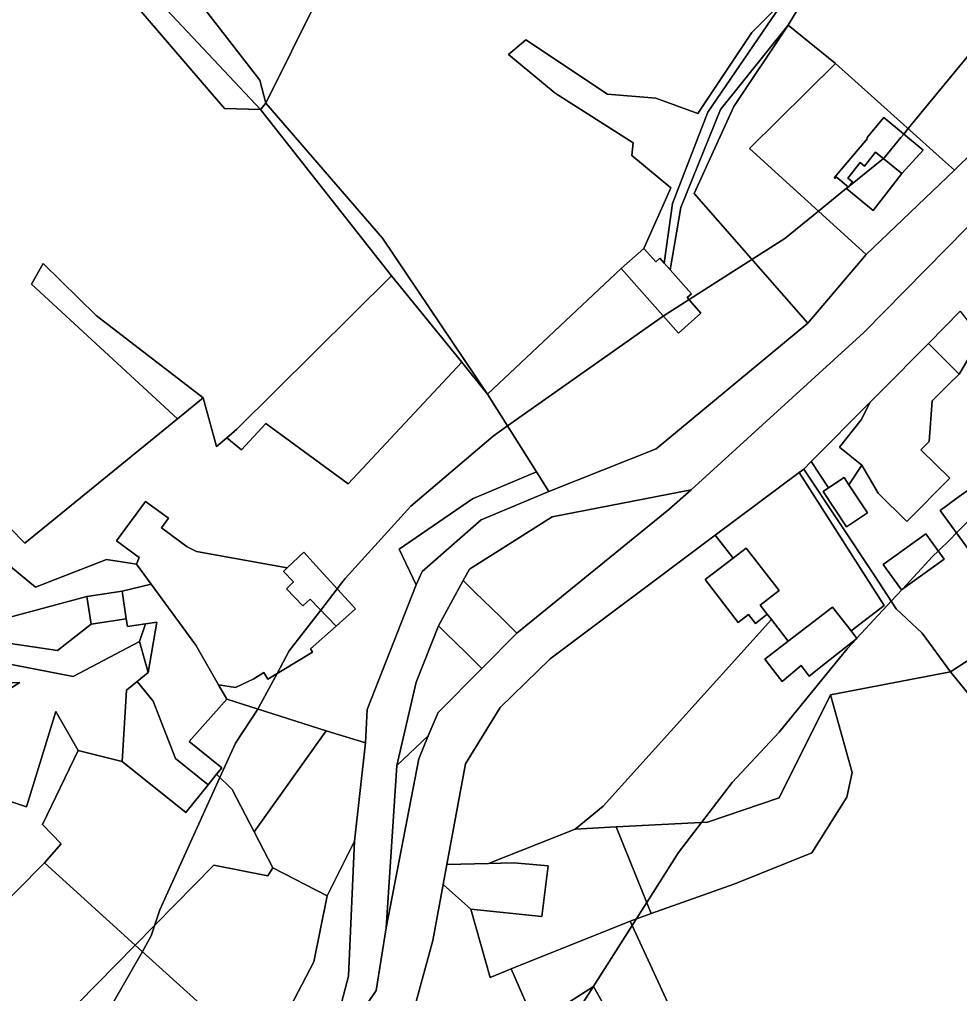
# Model space of a CAD drawing. Extents: x -477304 to -465429, y -1159113 to -1149210.
# Drawn here: x -471678.4 to -471496.1, y -1155268.8 to -1155080.1 of the extents above; entities that cross this region are included whole.
import ezdxf

# ---------------------------------------------------------------- set-up
doc = ezdxf.new("R2010")
doc.units = 0
for name, color, linetype in [('BPEJ_s', 7, 'Continuous'), ('orna_s', 7, 'Continuous'), ('ostatni_s', 7, 'Continuous'), ('trav_porost_s', 7, 'Continuous'), ('voda_s', 7, 'Continuous'), ('zahrada_s', 7, 'Continuous')]:
    doc.layers.add(name, color=color, linetype=linetype)

msp = doc.modelspace()

# ---------------------------------------------------------------- linework, layer by layer
at = {"layer": 'BPEJ_s'}
for points in [[(-471661.52, -1155272.97), (-471654.53, -1155260.69), (-471652.81, -1155257.68), (-471652.1, -1155255.55), (-471651.11, -1155252.58), (-471639.49, -1155226.97), (-471636.45, -1155220.28), (-471632.14, -1155213.71), (-471631.99, -1155213.48), (-471628.38, -1155206.78), (-471626.04, -1155202.43), (-471619.94, -1155194.54), (-471616.75, -1155190.4), (-471615.89, -1155189.3), (-471615.2, -1155188.41), (-471602.45, -1155174.38), (-471586.52, -1155160.79), (-471583.73, -1155158.82), (-471553.54, -1155137.53), (-471553.37, -1155137.41), (-471548.54, -1155134.34), (-471536.35, -1155126.58), (-471530, -1155122.54), (-471523.47, -1155117.23), (-471517.68, -1155112.52), (-471517.56, -1155112.43), (-471510.87, -1155106.99), (-471510.66, -1155106.82), (-471507.48, -1155102.95), (-471506.93, -1155102.28), (-471506.05, -1155101.22), (-471490.9, -1155082.81)], [(-471490.9, -1155082.81), (-471506.05, -1155101.22), (-471506.93, -1155102.28), (-471507.48, -1155102.95), (-471510.66, -1155106.82), (-471510.87, -1155106.99), (-471517.56, -1155112.43), (-471517.68, -1155112.52), (-471523.47, -1155117.23), (-471530, -1155122.54), (-471536.35, -1155126.58), (-471548.54, -1155134.34), (-471553.37, -1155137.41), (-471553.54, -1155137.53), (-471583.73, -1155158.82), (-471586.52, -1155160.79), (-471602.45, -1155174.38), (-471615.2, -1155188.41), (-471615.89, -1155189.3), (-471616.75, -1155190.4), (-471619.94, -1155194.54), (-471626.04, -1155202.43), (-471628.38, -1155206.78), (-471631.99, -1155213.48), (-471632.14, -1155213.71), (-471636.45, -1155220.28), (-471639.49, -1155226.97), (-471651.11, -1155252.58), (-471652.1, -1155255.55), (-471652.81, -1155257.68), (-471654.53, -1155260.69), (-471661.52, -1155272.97)], [(-471491.9, -1155174.81), (-471496.69, -1155179.56), (-471497.95, -1155180.82), (-471500.21, -1155183.07), (-471501.32, -1155184.16), (-471507.19, -1155190.49), (-471509.35, -1155192.81), (-471516.01, -1155199.98), (-471516.05, -1155200.03), (-471516.11, -1155200.1), (-471517.89, -1155202.01), (-471519.4, -1155203.86), (-471531.06, -1155218.16), (-471540.2, -1155227.93), (-471546.15, -1155235.7), (-471550.61, -1155241.53), (-471556.75, -1155251.18), (-471557.33, -1155252.09), (-471558.8, -1155254.39), (-471559.6, -1155255.66), (-471567.15, -1155267.52), (-471577.38, -1155283.6)], [(-471577.38, -1155283.6), (-471567.15, -1155267.52), (-471559.6, -1155255.66), (-471558.8, -1155254.39), (-471557.33, -1155252.09), (-471556.75, -1155251.18), (-471550.61, -1155241.53), (-471546.15, -1155235.7), (-471540.2, -1155227.93), (-471531.06, -1155218.16), (-471519.4, -1155203.86), (-471517.89, -1155202.01), (-471516.11, -1155200.1), (-471516.05, -1155200.03), (-471516.01, -1155199.98), (-471509.35, -1155192.81), (-471507.19, -1155190.49), (-471501.32, -1155184.16), (-471500.21, -1155183.07), (-471497.95, -1155180.82), (-471496.69, -1155179.56), (-471491.9, -1155174.81)]]:
    msp.add_lwpolyline(points, dxfattribs=at)
at = {"layer": 'orna_s'}
for points in [[(-471497.07, -1155109.28), (-471499.41, -1155107.17), (-471520.16, -1155088.58), (-471529.31, -1155081.19), (-471524.8, -1155073.64), (-471469.18, -1155069.83), (-471460.8, -1155073.61)], [(-471529.31, -1155081.19), (-471520.16, -1155088.58), (-471536.84, -1155105.07), (-471514.24, -1155125.64), (-471525.51, -1155138.95), (-471547.57, -1155113.79), (-471539.89, -1155096.91)], [(-471499.41, -1155107.17), (-471497.07, -1155109.28), (-471514.24, -1155125.64), (-471536.84, -1155105.07), (-471520.16, -1155088.58)], [(-471520.4, -1155110.77), (-471520.29, -1155110.88), (-471520.01, -1155110.55), (-471517.65, -1155112.54), (-471517.97, -1155112.91), (-471512.86, -1155117.09), (-471507.3, -1155109.91), (-471503.15, -1155105.42), (-471510.77, -1155099.08), (-471514.07, -1155103.01), (-471513.95, -1155103.11)], [(-471655.92, -1155259.43), (-471631.26, -1155281.73), (-471632.49, -1155284.07), (-471635.82, -1155283.93), (-471635.96, -1155285.91), (-471654.38, -1155280.12), (-471674.43, -1155278.24)]]:
    msp.add_lwpolyline(points, close=True, dxfattribs=at)
at = {"layer": 'ostatni_s'}
for points in [[(-471561.75, -1155008.43), (-471545.44, -1155006.46), (-471533.63, -1155031.81), (-471523.65, -1155056.02), (-471524.8, -1155073.64), (-471529.31, -1155081.19), (-471542.42, -1155097.53), (-471550.15, -1155116.52), (-471552.18, -1155128.6), (-471553.35, -1155127.28), (-471551.77, -1155115.7), (-471544.91, -1155098.03), (-471529.96, -1155076.12), (-471528.72, -1155071.6), (-471525.6, -1155055.98), (-471532.28, -1155045.22), (-471537.56, -1155036.71), (-471540.31, -1155037.49), (-471544.13, -1155028.94), (-471556.91, -1155015.5)], [(-471512.39, -1155105.75), (-471514.52, -1155108.5), (-471515.4, -1155107.79), (-471517.74, -1155110.81), (-471516.87, -1155111.53), (-471517.65, -1155112.54), (-471520.01, -1155110.55), (-471520.29, -1155110.88), (-471520.4, -1155110.77), (-471513.95, -1155103.11), (-471514.07, -1155103.01), (-471510.77, -1155099.08), (-471503.15, -1155105.42), (-471507.3, -1155109.91)], [(-471507.3, -1155109.91), (-471512.86, -1155117.09), (-471517.97, -1155112.91), (-471517.65, -1155112.54), (-471516.87, -1155111.53), (-471517.74, -1155110.81), (-471515.4, -1155107.79), (-471514.52, -1155108.5), (-471512.39, -1155105.75)], [(-471550.62, -1155140.84), (-471561.69, -1155128.33), (-471557.3, -1155124.45), (-471555, -1155127.04), (-471554.19, -1155126.33), (-471553.35, -1155127.28), (-471552.18, -1155128.6), (-471548.1, -1155133.22), (-471548.9, -1155133.93), (-471546.23, -1155136.96)], [(-471515.08, -1155166.41), (-471519.4, -1155162.93), (-471515.17, -1155157.67), (-471513.45, -1155154.26), (-471511.34, -1155152.14), (-471502.14, -1155142.84), (-471496.21, -1155148.78), (-471498.23, -1155150.78), (-471501.44, -1155153.95), (-471502.02, -1155161.88), (-471503.58, -1155163.47), (-471498.02, -1155168.97), (-471506.32, -1155177.36), (-471511.88, -1155171.86)], [(-471534.75, -1155193.55), (-471531.08, -1155190.73), (-471537.47, -1155182.49), (-471540.01, -1155184.43), (-471543.45, -1155179.99), (-471527.2, -1155167.83), (-471514.25, -1155188.1), (-471510.75, -1155193.65), (-471517.13, -1155198.56), (-471520.76, -1155193.97), (-471529.32, -1155200.56), (-471532.56, -1155196.37), (-471533.37, -1155195.33)], [(-471492.73, -1155184.95), (-471499.87, -1155175.23), (-471496.63, -1155172.85), (-471490.07, -1155168.11), (-471483.01, -1155177.93), (-471489.55, -1155182.64)], [(-471517.54, -1155170.22), (-471513.95, -1155175.68), (-471518.03, -1155178.37), (-471522.54, -1155171.52), (-471521.52, -1155170.85), (-471518.46, -1155168.83)], [(-471632.93, -1155207.82), (-471636.49, -1155209.54), (-471639.77, -1155208.99), (-471644.15, -1155201.3), (-471652.81, -1155189.53), (-471655.66, -1155185.65), (-471655.12, -1155184.35), (-471659.53, -1155181.09), (-471653.89, -1155173.47), (-471649.48, -1155176.73), (-471650.82, -1155178.55), (-471645.81, -1155182.26), (-471644.06, -1155183.16), (-471626.46, -1155186.36), (-471627.15, -1155187.03), (-471625.21, -1155189.05), (-471626.61, -1155190.38), (-471623.42, -1155193.7), (-471622.02, -1155192.38), (-471616.96, -1155197.65), (-471621.94, -1155202), (-471621.55, -1155202.65), (-471630.22, -1155207.89), (-471630.97, -1155206.64)], [(-471502.61, -1155179.74), (-471499.08, -1155184.64), (-471507.36, -1155190.61), (-471510.89, -1155185.7)], [(-471623.23, -1155183.27), (-471620.81, -1155185.94), (-471613.22, -1155194.28), (-471616.96, -1155197.65), (-471622.02, -1155192.38), (-471623.42, -1155193.7), (-471626.61, -1155190.38), (-471625.21, -1155189.05), (-471627.15, -1155187.03), (-471626.46, -1155186.36)], [(-471531.08, -1155190.73), (-471534.75, -1155193.55), (-471533.37, -1155195.33), (-471535.68, -1155197.11), (-471537.02, -1155195.38), (-471539, -1155196.91), (-471545.43, -1155188.57), (-471540.01, -1155184.43), (-471537.47, -1155182.49)], [(-471585.1, -1155195.86), (-471581.9, -1155198.97), (-471588.7, -1155205.82), (-471591.83, -1155202.77), (-471595.71, -1155198.99), (-471597.14, -1155197.6), (-471592.33, -1155188.82), (-471590.06, -1155191.03)], [(-471658.47, -1155190.87), (-471657.66, -1155196.24), (-471664.46, -1155197.26), (-471665.27, -1155191.89)], [(-471644.15, -1155201.3), (-471639.77, -1155208.99), (-471638.16, -1155211.81), (-471645.47, -1155220.02), (-471639.14, -1155225.1), (-471640.13, -1155226.34), (-471641.76, -1155228.37), (-471648.09, -1155223.28), (-471652.42, -1155212.16), (-471655.54, -1155208.37), (-471653.41, -1155206.62), (-471651.71, -1155196.86), (-471653.89, -1155197.19), (-471657.44, -1155197.72), (-471657.66, -1155196.24), (-471658.47, -1155190.87), (-471652.81, -1155189.53)], [(-471529.32, -1155200.56), (-471520.76, -1155193.97), (-471517.13, -1155198.56), (-471515.99, -1155200), (-471522.11, -1155204.81), (-471525.25, -1155207.31), (-471526.8, -1155205.24), (-471530.52, -1155208.35), (-471533.85, -1155204.05)], [(-471657.44, -1155197.72), (-471653.89, -1155197.19), (-471655.05, -1155200.62), (-471667.94, -1155207.38), (-471681.57, -1155204.73), (-471714.3, -1155212.11), (-471728.51, -1155214.69), (-471744.41, -1155219.46), (-471791.18, -1155222.92), (-471813.03, -1155227.81), (-471814.76, -1155224.65), (-471793.47, -1155219.5), (-471745.05, -1155216.92), (-471716.92, -1155208.7), (-471681.85, -1155200.76), (-471671, -1155202.35), (-471664.46, -1155197.26), (-471657.66, -1155196.24)], [(-471651.71, -1155196.86), (-471653.41, -1155206.62), (-471655.05, -1155200.62), (-471653.89, -1155197.19)], [(-471695.61, -1155219.46), (-471678.26, -1155208.57), (-471698.12, -1155208.99), (-471712.61, -1155215.15), (-471714.3, -1155212.11), (-471681.57, -1155204.73), (-471667.94, -1155207.38), (-471655.05, -1155200.62), (-471653.41, -1155206.62), (-471655.54, -1155208.37), (-471657.57, -1155210.04), (-471658.46, -1155223.84), (-471666.98, -1155221.72), (-471671.27, -1155214.15), (-471677.01, -1155232.67), (-471689.83, -1155228.38)], [(-471666.98, -1155221.72), (-471673.87, -1155236.09), (-471670.26, -1155239.81), (-471673.51, -1155243.52), (-471684.35, -1155254.44), (-471712.61, -1155215.15), (-471698.12, -1155208.99), (-471678.26, -1155208.57), (-471695.61, -1155219.46), (-471689.83, -1155228.38), (-471677.01, -1155232.67), (-471671.27, -1155214.15)], [(-471652.42, -1155212.16), (-471648.09, -1155223.28), (-471641.76, -1155228.37), (-471646.09, -1155233.76), (-471658.46, -1155223.84), (-471657.57, -1155210.04), (-471655.54, -1155208.37)], [(-471544.96, -1155235.64), (-471531.07, -1155230.92), (-471521.13, -1155210.92), (-471516.9, -1155225.99), (-471517.96, -1155230.76), (-471524.74, -1155241.57), (-471539.64, -1155247.56), (-471555.88, -1155253.35), (-471562.65, -1155236.55)], [(-471555.88, -1155253.35), (-471559.99, -1155254.82), (-471583, -1155264.06), (-471587.13, -1155265.72), (-471590.87, -1155252.49), (-471577.08, -1155253.9), (-471575.83, -1155244.1), (-471582.54, -1155243.49), (-471587.4, -1155243.62), (-471570.65, -1155236.96), (-471562.65, -1155236.55)], [(-471613.38, -1155239.32), (-471614.54, -1155265.46), (-471616.85, -1155274.09), (-471632.52, -1155290.54), (-471636.37, -1155291.55), (-471636.14, -1155288.37), (-471635.96, -1155285.91), (-471635.82, -1155283.93), (-471632.49, -1155284.07), (-471631.26, -1155281.73), (-471621.26, -1155262.66), (-471618.73, -1155249.93)], [(-471575.83, -1155244.1), (-471577.08, -1155253.9), (-471590.87, -1155252.49), (-471596.23, -1155247.73), (-471595.51, -1155243.84), (-471587.4, -1155243.62), (-471582.54, -1155243.49)]]:
    msp.add_lwpolyline(points, close=True, dxfattribs=at)
for points in [[(-471617.26, -1155280.21), (-471609.21, -1155268.25), (-471607.24, -1155256.09), (-471600.95, -1155223.33), (-471599.09, -1155218.88), (-471597.21, -1155214.37), (-471588.7, -1155205.82), (-471581.9, -1155198.97), (-471552.47, -1155175.05), (-471548.16, -1155171.22), (-471514.68, -1155140.72), (-471431.04, -1155055.69)], [(-471496.01, -1155136.58), (-471502.14, -1155142.84), (-471511.34, -1155152.14), (-471513.45, -1155154.26), (-471524.88, -1155165.74), (-471526.32, -1155167.19), (-471527.2, -1155167.83), (-471543.45, -1155179.99), (-471575.47, -1155203.95), (-471585.19, -1155213.37), (-471591.89, -1155224.3), (-471595.51, -1155243.84), (-471596.23, -1155247.73), (-471597, -1155251.87), (-471598.24, -1155258.53), (-471601.61, -1155271.09)], [(-471363.16, -1155393.04), (-471373.72, -1155386.18), (-471391.28, -1155373.21), (-471406.77, -1155362.77), (-471416.23, -1155352.74), (-471440.34, -1155324.06), (-471447.63, -1155308.78), (-471454.63, -1155290.83), (-471471.73, -1155248.69), (-471480.84, -1155233.83), (-471487.61, -1155219.18), (-471497.86, -1155206.5), (-471493.6, -1155203.68), (-471486.03, -1155216.34), (-471473.84, -1155238.56), (-471468.02, -1155249.43), (-471462.06, -1155268.15), (-471450.5, -1155287.92), (-471445.66, -1155305.17), (-471437.88, -1155321.79), (-471408.73, -1155354.95), (-471391.53, -1155371.07), (-471369.03, -1155381.8), (-471337.56, -1155407.04)], [(-471601.61, -1155271.09), (-471598.24, -1155258.53), (-471597, -1155251.87), (-471596.23, -1155247.73), (-471590.87, -1155252.49), (-471587.13, -1155265.72), (-471583, -1155264.06), (-471578.4, -1155274.73), (-471567.1, -1155267.49), (-471553.13, -1155292.15)]]:
    msp.add_lwpolyline(points, dxfattribs=at)
at = {"layer": 'trav_porost_s'}
for points in [[(-471630.58, -1155096.3), (-471631.73, -1155091.82), (-471649.64, -1155068.72), (-471638.96, -1155052.61), (-471636.77, -1155044.37), (-471625.93, -1155057.35), (-471615.66, -1155066.15)], [(-471673.18, -1155049.24), (-471661.93, -1155065.19), (-471631.65, -1155097.53), (-471638.63, -1155097.29), (-471670.55, -1155060.13)], [(-471664.8, -1155052.61), (-471649.64, -1155068.72), (-471631.73, -1155091.82), (-471630.58, -1155096.3), (-471631.65, -1155097.53), (-471661.93, -1155065.19), (-471673.18, -1155049.24)], [(-471529.96, -1155076.12), (-471536.37, -1155082.61), (-471546.84, -1155098.31), (-471554.97, -1155095.31), (-471564.38, -1155094.57), (-471580.2, -1155084.01), (-471583.57, -1155086.85), (-471574.49, -1155094.33), (-471559.37, -1155103.95), (-471559.62, -1155106.45), (-471552.1, -1155112.66), (-471557.3, -1155124.45), (-471561.69, -1155128.33), (-471587.6, -1155152.69), (-471607.99, -1155122.44), (-471630.58, -1155096.3), (-471615.66, -1155066.15), (-471614.67, -1155063.19), (-471588.02, -1155065.23), (-471570.61, -1155069.75), (-471552.12, -1155072.42), (-471528.72, -1155071.6)], [(-471551.77, -1155115.7), (-471553.35, -1155127.28), (-471554.19, -1155126.33), (-471555, -1155127.04), (-471557.3, -1155124.45), (-471552.1, -1155112.66), (-471559.62, -1155106.45), (-471559.37, -1155103.95), (-471574.49, -1155094.33), (-471583.57, -1155086.85), (-471580.2, -1155084.01), (-471564.38, -1155094.57), (-471554.97, -1155095.31), (-471546.84, -1155098.31), (-471536.37, -1155082.61), (-471529.96, -1155076.12), (-471544.91, -1155098.03)], [(-471561.69, -1155128.33), (-471550.62, -1155140.84), (-471546.23, -1155136.96), (-471548.9, -1155133.93), (-471548.1, -1155133.22), (-471552.18, -1155128.6), (-471550.15, -1155116.52), (-471542.42, -1155097.53), (-471529.31, -1155081.19), (-471539.89, -1155096.91), (-471547.57, -1155113.79), (-471525.51, -1155138.95), (-471554.91, -1155163.25), (-471575.74, -1155171.55), (-471578.13, -1155167.7), (-471587.6, -1155152.69)], [(-471630.58, -1155096.3), (-471607.99, -1155122.44), (-471587.6, -1155152.69), (-471592.57, -1155146.47), (-471606.24, -1155129.74), (-471631.65, -1155097.53)], [(-471642.74, -1155153.42), (-471647.73, -1155157.49), (-471676.04, -1155131.34), (-471673.78, -1155127.35), (-471663.51, -1155137.46)], [(-471592.57, -1155146.47), (-471614.66, -1155170.07), (-471630.61, -1155158.35), (-471635.34, -1155163.46), (-471638.16, -1155161.12), (-471636.2, -1155159.43), (-471606.24, -1155129.74)], [(-471492.01, -1155141.78), (-471496.21, -1155148.78), (-471502.14, -1155142.84), (-471496.01, -1155136.58)], [(-471604.73, -1155182.72), (-471590.51, -1155172.98), (-471578.13, -1155167.7), (-471575.74, -1155171.55), (-471588.86, -1155177.03), (-471600.29, -1155187.02), (-471601.45, -1155189.62)], [(-471497.86, -1155206.5), (-471521.13, -1155210.92), (-471531.07, -1155230.92), (-471544.96, -1155235.64), (-471562.65, -1155236.55), (-471570.65, -1155236.96), (-471565.21, -1155232.52), (-471532.56, -1155196.37), (-471529.32, -1155200.56), (-471533.85, -1155204.05), (-471530.52, -1155208.35), (-471526.8, -1155205.24), (-471525.25, -1155207.31), (-471522.11, -1155204.81), (-471515.99, -1155200), (-471517.13, -1155198.56), (-471510.75, -1155193.65), (-471514.25, -1155188.1), (-471527.2, -1155167.83), (-471526.32, -1155167.19), (-471512.73, -1155187.61), (-471508.37, -1155194.31), (-471503.36, -1155199)], [(-471492.73, -1155184.95), (-471489.55, -1155182.64), (-471483.01, -1155177.93), (-471490.07, -1155168.11), (-471496.63, -1155172.85), (-471499.87, -1155175.23)], [(-471507.36, -1155190.61), (-471499.08, -1155184.64), (-471502.61, -1155179.74), (-471510.89, -1155185.7)], [(-471652.81, -1155189.53), (-471658.47, -1155190.87), (-471665.27, -1155191.89), (-471680.66, -1155196), (-471706.76, -1155202.92), (-471685.11, -1155181.3), (-471681.6, -1155184.87), (-471675.25, -1155190.1), (-471661.46, -1155184.7), (-471655.66, -1155185.65)], [(-471543.45, -1155179.99), (-471540.01, -1155184.43), (-471545.43, -1155188.57), (-471539, -1155196.91), (-471537.02, -1155195.38), (-471535.68, -1155197.11), (-471533.37, -1155195.33), (-471532.56, -1155196.37), (-471565.21, -1155232.52), (-471570.65, -1155236.96), (-471587.4, -1155243.62), (-471595.51, -1155243.84), (-471591.89, -1155224.3), (-471585.19, -1155213.37), (-471575.47, -1155203.95)], [(-471664.46, -1155197.26), (-471671, -1155202.35), (-471681.85, -1155200.76), (-471680.66, -1155196), (-471665.27, -1155191.89)], [(-471601.43, -1155208.46), (-471597.14, -1155197.6), (-471595.71, -1155198.99), (-471591.83, -1155202.77), (-471588.7, -1155205.82), (-471597.21, -1155214.37), (-471599.09, -1155218.88), (-471605.2, -1155224.63)], [(-471487.61, -1155219.18), (-471480.84, -1155233.83), (-471471.73, -1155248.69), (-471454.63, -1155290.83), (-471498.05, -1155313.4), (-471498.4, -1155300.35), (-471504.99, -1155298.21), (-471524.75, -1155311.59), (-471533.12, -1155296.84), (-471531.41, -1155290.36), (-471530.53, -1155286.82), (-471535.63, -1155281.31), (-471548.03, -1155280.69), (-471559.99, -1155254.82), (-471555.88, -1155253.35), (-471539.64, -1155247.56), (-471524.74, -1155241.57), (-471517.96, -1155230.76), (-471516.9, -1155225.99), (-471521.13, -1155210.92), (-471497.86, -1155206.5)], [(-471637.14, -1155229.29), (-471640.13, -1155226.34), (-471639.14, -1155225.1), (-471645.47, -1155220.02), (-471638.16, -1155211.81), (-471618.9, -1155217.89), (-471632.85, -1155237.5)], [(-471629.24, -1155244.44), (-471632.85, -1155237.5), (-471618.9, -1155217.89), (-471611.28, -1155220.24), (-471613.38, -1155239.32), (-471618.73, -1155249.93)], [(-471599.09, -1155218.88), (-471600.95, -1155223.33), (-471607.24, -1155256.09), (-471605.2, -1155224.63)], [(-471658.46, -1155223.84), (-471646.09, -1155233.76), (-471641.76, -1155228.37), (-471640.13, -1155226.34), (-471637.14, -1155229.29), (-471632.85, -1155237.5), (-471629.24, -1155244.44), (-471630.18, -1155246.03), (-471640.69, -1155243.95), (-471655.92, -1155259.43), (-471673.51, -1155243.52), (-471670.26, -1155239.81), (-471673.87, -1155236.09), (-471666.98, -1155221.72)], [(-471674.43, -1155278.24), (-471704.68, -1155274.69), (-471696.75, -1155258.99), (-471684.35, -1155254.44), (-471673.51, -1155243.52), (-471655.92, -1155259.43)], [(-471618.73, -1155249.93), (-471621.26, -1155262.66), (-471631.26, -1155281.73), (-471655.92, -1155259.43), (-471640.69, -1155243.95), (-471630.18, -1155246.03), (-471629.24, -1155244.44)], [(-471530.53, -1155286.82), (-471531.41, -1155290.36), (-471560.95, -1155303.68), (-471565.01, -1155298.81), (-471553.13, -1155292.15), (-471567.1, -1155267.49), (-471578.4, -1155274.73), (-471583, -1155264.06), (-471559.99, -1155254.82), (-471548.03, -1155280.69), (-471535.63, -1155281.31)]]:
    msp.add_lwpolyline(points, close=True, dxfattribs=at)
for points in [[(-471670.55, -1155060.13), (-471638.63, -1155097.29), (-471631.65, -1155097.53), (-471606.24, -1155129.74), (-471636.2, -1155159.43), (-471638.16, -1155161.12), (-471640.15, -1155162.84), (-471642.74, -1155153.42), (-471663.51, -1155137.46), (-471673.78, -1155127.35), (-471676.04, -1155131.34), (-471647.73, -1155157.49), (-471677.28, -1155181.55), (-471705.48, -1155152.8), (-471716.54, -1155141.04), (-471721.31, -1155122.62), (-471739.05, -1155108.98), (-471748.75, -1155081.81), (-471752.86, -1155078.94)], [(-471493.6, -1155203.68), (-471497.86, -1155206.5), (-471503.36, -1155199), (-471508.37, -1155194.31), (-471512.73, -1155187.61), (-471526.32, -1155167.19), (-471524.88, -1155165.74), (-471521.52, -1155170.85), (-471522.54, -1155171.52), (-471518.03, -1155178.37), (-471513.95, -1155175.68), (-471517.54, -1155170.22), (-471515.08, -1155166.41), (-471511.88, -1155171.86), (-471506.32, -1155177.36), (-471498.02, -1155168.97), (-471503.58, -1155163.47), (-471502.02, -1155161.88), (-471501.44, -1155153.95), (-471498.23, -1155150.78), (-471496.21, -1155148.78), (-471492.01, -1155141.78)], [(-471705.48, -1155152.8), (-471677.28, -1155181.55), (-471647.73, -1155157.49), (-471642.74, -1155153.42), (-471640.15, -1155162.84), (-471638.16, -1155161.12), (-471635.34, -1155163.46), (-471630.61, -1155158.35), (-471614.66, -1155170.07), (-471592.57, -1155146.47), (-471587.6, -1155152.69), (-471578.13, -1155167.7), (-471590.51, -1155172.98), (-471604.73, -1155182.72), (-471601.45, -1155189.62), (-471610.95, -1155213.78), (-471611.28, -1155220.24), (-471618.9, -1155217.89), (-471638.16, -1155211.81), (-471639.77, -1155208.99), (-471636.49, -1155209.54), (-471632.93, -1155207.82), (-471630.97, -1155206.64), (-471630.22, -1155207.89), (-471621.55, -1155202.65), (-471621.94, -1155202), (-471616.96, -1155197.65), (-471613.22, -1155194.28), (-471620.81, -1155185.94), (-471623.23, -1155183.27), (-471626.46, -1155186.36), (-471644.06, -1155183.16), (-471645.81, -1155182.26), (-471650.82, -1155178.55), (-471649.48, -1155176.73), (-471653.89, -1155173.47), (-471659.53, -1155181.09), (-471655.12, -1155184.35), (-471655.66, -1155185.65), (-471661.46, -1155184.7), (-471675.25, -1155190.1), (-471681.6, -1155184.87)]]:
    msp.add_lwpolyline(points, dxfattribs=at)
at = {"layer": 'voda_s'}
for points in [[(-471431.04, -1155055.69), (-471514.68, -1155140.72), (-471548.16, -1155171.22), (-471575.11, -1155176.44), (-471591.13, -1155186.62), (-471592.33, -1155188.82), (-471597.14, -1155197.6), (-471601.43, -1155208.46), (-471605.2, -1155224.63), (-471607.24, -1155256.09), (-471609.21, -1155268.25), (-471617.26, -1155280.21)], [(-471616.85, -1155274.09), (-471614.54, -1155265.46), (-471613.38, -1155239.32), (-471611.28, -1155220.24), (-471610.95, -1155213.78), (-471601.45, -1155189.62), (-471600.29, -1155187.02), (-471588.86, -1155177.03), (-471575.74, -1155171.55), (-471554.91, -1155163.25), (-471525.51, -1155138.95), (-471514.24, -1155125.64), (-471497.07, -1155109.28), (-471460.8, -1155073.61)]]:
    msp.add_lwpolyline(points, dxfattribs=at)
at = {"layer": 'zahrada_s'}
for points in [[(-471524.88, -1155165.74), (-471513.45, -1155154.26), (-471515.17, -1155157.67), (-471519.4, -1155162.93), (-471515.08, -1155166.41), (-471517.54, -1155170.22), (-471518.46, -1155168.83), (-471521.52, -1155170.85)], [(-471581.9, -1155198.97), (-471585.1, -1155195.86), (-471590.06, -1155191.03), (-471592.33, -1155188.82), (-471591.13, -1155186.62), (-471575.11, -1155176.44), (-471548.16, -1155171.22), (-471552.47, -1155175.05)]]:
    msp.add_lwpolyline(points, close=True, dxfattribs=at)

doc.saveas('drawing.dxf')
